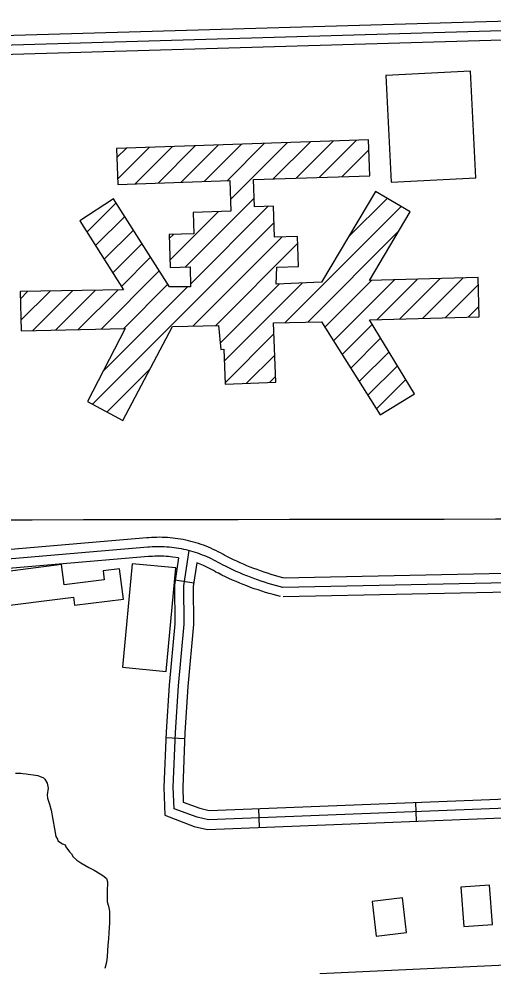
# Model space of a CAD drawing. Extents: x 3313442 to 3351311, y 721974 to 747360.
# Drawn here: x 3333613 to 3334368, y 738784 to 740291 of the extents above; entities that cross this region are included whole.
import ezdxf

# ---------------------------------------------------------------- set-up
doc = ezdxf.new("R2010")
doc.units = 0
for name, color, linetype in [('V-BLDG-OTLN', 7, 'Continuous'), ('V-GRID-MAJR', 7, 'Continuous'), ('V-ROAD-CNTR', 7, 'Continuous'), ('V-SITE-VEGE', 7, 'Continuous')]:
    doc.layers.add(name, color=color, linetype=linetype)

msp = doc.modelspace()

# ---------------------------------------------------------------- linework, layer by layer
at = {"layer": 'V-BLDG-OTLN'}
for points in [[(3334206.1735502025, 740031.384910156), (3334340.916280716, 740038.228896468), (3334332.2872979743, 740208.120556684), (3334197.54456746, 740201.27757037)], [(3334170.0166225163, 740099.0667747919), (3333768.903424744, 740085.3818021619), (3333770.863420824, 740027.9499170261), (3333949.36506382, 740034.0409048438), (3333951.031060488, 739985.204002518), (3333890.81518092, 739983.1490066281), (3333891.9631786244, 739949.516073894), (3333852.403257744, 739948.1660765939), (3333854.184254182, 739895.9661809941), (3333885.9871905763, 739897.0511788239), (3333886.391189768, 739864.7762433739), (3333853.317255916, 739864.7762433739), (3333763.974434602, 740005.116962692), (3333710.5425414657, 739969.8890331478), (3333779.777402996, 739860.341252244), (3333615.2857319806, 739857.386258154), (3333617.1907281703, 739794.815383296), (3333782.7343970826, 739798.8123753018), (3333722.443517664, 739682.4156080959), (3333778.8634048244, 739652.205668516), (3333857.7512470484, 739801.76836939), (3333931.291099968, 739803.247366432), (3333934.9060927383, 739765.432442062), (3333939.756083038, 739765.59844173), (3333941.647079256, 739710.2925523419), (3334022.3709178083, 739713.05354682), (3334018.502925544, 739807.8663571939), (3334094.9987725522, 739809.344354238), (3334188.828584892, 739661.297650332), (3334243.316475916, 739694.8695831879), (3334171.4946195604, 739812.3013483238), (3334346.2562700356, 739817.017338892), (3334344.3512738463, 739879.5882137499), (3334171.4946195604, 739875.3082223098), (3334236.311489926, 739984.306004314), (3334181.067600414, 740016.6179396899), (3334094.9987725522, 739872.352228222), (3334022.937916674, 739869.3952341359), (3334024.1939141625, 739896.207180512), (3334058.71984511, 739897.3881781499), (3334057.0878483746, 739945.0890827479), (3334020.181922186, 739943.826085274), (3334018.478925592, 739993.594985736), (3333988.323985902, 739992.5629877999), (3333986.852988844, 740035.5479018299), (3334171.973618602, 740041.883889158)], [(3333568.70082515, 739354.6202636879), (3333700.436561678, 739371.111230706), (3333702.041558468, 739358.291256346), (3333779.819402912, 739368.0282368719), (3333773.7584150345, 739416.44414004), (3333747.5414674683, 739413.1621466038), (3333749.341463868, 739398.78417536), (3333685.4545916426, 739390.7861913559), (3333681.4385996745, 739422.8661271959), (3333562.0288384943, 739407.917157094)], [(3333847.691267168, 739252.8754671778), (3333863.4342356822, 739417.6301376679), (3333793.9233747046, 739424.272124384), (3333778.18040619, 739259.5174538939)], [(3334367.46422762, 738850.2962723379), (3334362.9112367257, 738912.75514742), (3334317.0683284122, 738909.413154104), (3334321.6213193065, 738846.954279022)], [(3334230.6235013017, 738837.196298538), (3334224.1455142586, 738892.5481878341), (3334175.760611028, 738886.8851991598), (3334182.238598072, 738831.5333098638)]]:
    msp.add_lwpolyline(points, close=True, dxfattribs=at)
for points in [[(3333871.633219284, 740031.3879101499), (3333931.1621002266, 740090.9167910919)], [(3333908.2371460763, 740032.63790765), (3333967.766027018, 740092.165788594)], [(3333944.8410728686, 740033.885905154), (3334004.36995381, 740093.4147860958)], [(3333950.387061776, 740004.0759647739), (3334040.973880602, 740094.663783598)], [(3334018.288925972, 740036.6228996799), (3334077.578807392, 740095.9127811)], [(3334054.896852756, 740037.8758971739), (3334114.1827341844, 740097.1617786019)], [(3334091.50477954, 740039.1288946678), (3334150.7866609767, 740098.410776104)], [(3333769.408423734, 740070.5848317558), (3333784.7453930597, 740085.9218010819)], [(3333770.5754214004, 740036.396900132), (3333821.3503198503, 740087.170798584)], [(3333798.4253657, 740028.890915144), (3333857.954246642, 740088.4197960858)], [(3333835.029292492, 740030.1399126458), (3333894.5581734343, 740089.668793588)], [(3334128.113706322, 740040.3818921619), (3334170.572621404, 740082.8408072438)], [(3333878.4602056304, 739896.794179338), (3333987.857986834, 740006.191960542)], [(3334137.66468722, 739943.8680851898), (3334199.58456338, 740005.7869613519)], [(3333721.7275190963, 739952.1930685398), (3333768.1274262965, 739998.59297574)], [(3333853.7922549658, 739907.481157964), (3333930.8251009, 739984.5140038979)], [(3333886.3341898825, 739869.3132342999), (3334010.3369418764, 739993.3159862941)], [(3334037.383887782, 739808.231356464), (3334221.8915187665, 739992.738987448)], [(3333735.418491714, 739930.5291118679), (3333781.8803987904, 739976.9910189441)], [(3333730.4865015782, 739678.109616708), (3334019.387923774, 739967.0120389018)], [(3333749.11046433, 739908.8661551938), (3333795.6323712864, 739955.38806215)], [(3333852.626257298, 739941.6710895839), (3333859.359243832, 739948.404076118)], [(3333890.152182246, 739802.4203680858), (3334031.9608986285, 739944.2290844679)], [(3334073.43481568, 739808.927355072), (3334217.9685266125, 739953.4600660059)], [(3333762.802436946, 739887.2021985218), (3333809.3853437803, 739933.7861053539)], [(3333926.233110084, 739803.1463666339), (3334057.45484764, 739934.3681041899)], [(3333776.494409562, 739865.539241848), (3333823.138316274, 739912.1831485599)], [(3333744.192474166, 739797.882377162), (3333836.8902887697, 739890.580191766)], [(3334255.8614508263, 739814.5773437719), (3334320.275321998, 739878.9912149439)], [(3333747.166468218, 739730.1455126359), (3333881.797198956, 739864.7762433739)], [(3333780.423401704, 739798.757375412), (3333850.643261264, 739868.9772349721)], [(3333933.9440946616, 739775.5024219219), (3334028.046906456, 739869.6042337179)], [(3333940.406081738, 739746.6084797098), (3334064.91483272, 739871.117230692)], [(3334100.50976153, 739800.6473716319), (3334175.26461202, 739875.4012221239)], [(3334114.225734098, 739779.007414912), (3334211.517539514, 739876.2992203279)], [(3334183.190596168, 739812.617347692), (3334247.76946701, 739877.196218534)], [(3334219.525523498, 739813.597345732), (3334284.0233945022, 739878.094216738)], [(3334292.1983781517, 739815.55834181), (3334344.702273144, 739868.0622368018)], [(3333615.629731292, 739846.095280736), (3333627.1337082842, 739857.5992577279)], [(3333616.673729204, 739811.7843493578), (3333663.1356362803, 739858.246256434)], [(3333635.502691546, 739795.2583824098), (3333699.137564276, 739858.8932551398)], [(3333671.7326190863, 739796.132380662), (3333735.1394922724, 739859.5392538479)], [(3333707.962546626, 739797.007378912), (3333771.141420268, 739860.186252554)], [(3334328.533305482, 739816.5383398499), (3334345.7472710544, 739833.7523054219)], [(3334127.940706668, 739757.3674581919), (3334175.813610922, 739805.239362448)], [(3333941.5750794, 739712.4225480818), (3334019.2289240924, 739790.0763927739)], [(3334141.6556792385, 739735.7265014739), (3334189.2305840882, 739783.3014063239)], [(3334155.3706518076, 739714.0865447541), (3334202.647557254, 739761.3634501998)], [(3333975.9750106, 739711.466549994), (3334020.61492132, 739756.107460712)], [(3333753.5124555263, 739665.780641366), (3333822.3133179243, 739734.5815037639)], [(3334169.0866243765, 739692.447588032), (3334216.0655304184, 739739.425494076)], [(3334012.581937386, 739712.719547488), (3334021.9999185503, 739722.137528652)], [(3334182.802596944, 739670.8076313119), (3334229.482503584, 739717.4875379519)]]:
    msp.add_lwpolyline(points, dxfattribs=at)
at = {"layer": 'V-GRID-MAJR'}
msp.add_spline([(3317564.568, 739474.495), (3322811.884, 739480.219), (3328059.2, 739486.706), (3333306.515, 739493.957), (3338553.829, 739501.97), (3343801.142, 739510.747), (3349048.453, 739520.287), (3349048.454, 739520.287)], degree=3, dxfattribs=at)
at = {"layer": 'V-ROAD-CNTR'}
for p, q in [((3333891.789178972, 739393.540185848), (3333862.1112383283, 739397.9241770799)), ((3333877.319207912, 739145.7596814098), (3333847.3442678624, 739146.9946789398)), ((3333994.768973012, 739034.783903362), (3333995.945970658, 739004.8069633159)), ((3334244.5764733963, 739044.592883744), (3334245.753471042, 739014.616943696))]:
    msp.add_line(p, q, dxfattribs=at)
for points in [[(3333311.4673396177, 740256.811459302), (3334944.33807387, 740304.4113641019)], [(3333311.904338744, 740241.81748929), (3334944.775072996, 740289.41739409)], [(3333312.3413378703, 740226.8235192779), (3334945.2120721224, 740274.423424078)], [(3333817.232328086, 739465.4680419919), (3333129.8267029, 739406.6551596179)], [(3333941.438079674, 739437.440098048), (3333937.9240867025, 739439.4820939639), (3333934.23509408, 739441.526089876), (3333930.50510154, 739443.49408594), (3333926.7351090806, 739445.3850821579), (3333922.9271166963, 739447.1990785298), (3333919.084124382, 739448.93407506), (3333915.208132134, 739450.590071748), (3333911.2961399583, 739452.1680685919), (3333907.3521478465, 739453.6640655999), (3333903.3801557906, 739455.080062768), (3333899.377163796, 739456.4150600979), (3333895.35017185, 739457.666057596), (3333891.301179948, 739458.8340552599), (3333887.224188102, 739459.9210530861), (3333883.1271962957, 739460.92405108), (3333879.011204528, 739461.842049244), (3333874.8772127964, 739462.676047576), (3333870.7282210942, 739463.4260460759), (3333866.563229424, 739464.0900447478), (3333862.38523778, 739464.6690435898), (3333858.1962461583, 739465.162042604), (3333853.999254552, 739465.5700417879), (3333849.7952629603, 739465.891041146), (3333845.5842713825, 739466.127040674), (3333841.369279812, 739466.2760403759), (3333837.1522882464, 739466.3400402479), (3333832.93529668, 739466.3160402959), (3333828.7183051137, 739466.207040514), (3333824.50531354, 739466.011040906), (3333820.317321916, 739465.731041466), (3333817.241328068, 739465.46904199)], [(3333818.5113255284, 739450.5230718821), (3333131.1057003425, 739391.7101895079)], [(3333933.901094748, 739424.4711239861), (3333930.52010151, 739426.436120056), (3333927.099108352, 739428.3311162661), (3333923.6411152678, 739430.1561126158), (3333920.146122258, 739431.9091091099), (3333916.6151293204, 739433.591105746), (3333913.051136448, 739435.2001025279), (3333909.4551436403, 739436.7360994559), (3333905.8291508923, 739438.19909653), (3333902.173158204, 739439.586093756), (3333898.4891655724, 739440.89909113), (3333894.779172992, 739442.1360886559), (3333891.04518046, 739443.2960863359), (3333887.288187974, 739444.3800841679), (3333883.5091955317, 739445.3880821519), (3333879.711203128, 739446.3170802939), (3333875.894210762, 739447.1690785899), (3333872.0612184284, 739447.942077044), (3333868.2132261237, 739448.637075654), (3333864.3512338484, 739449.2530744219), (3333860.4782415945, 739449.7900733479), (3333856.594249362, 739450.2470724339), (3333852.702257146, 739450.625071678), (3333848.8032649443, 739450.9230710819), (3333844.899272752, 739451.142070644), (3333840.9912805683, 739451.2800703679), (3333837.0812883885, 739451.33907025), (3333833.1712962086, 739451.3170702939), (3333829.2613040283, 739451.2160704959), (3333825.3553118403, 739451.0340708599), (3333821.453319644, 739450.7730713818), (3333818.5113255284, 739450.5230718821)], [(3334864.976232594, 739053.9428650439), (3333915.116132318, 739016.6449396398), (3333896.9611686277, 739020.761931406), (3333860.336241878, 739034.5019039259), (3333859.126244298, 739068.5528358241), (3333862.724237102, 739155.902661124), (3333867.329227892, 739229.9315130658), (3333876.45020965, 739328.02931687), (3333876.0112105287, 739389.373194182), (3333884.257194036, 739445.195082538)], [(3333819.7903229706, 739435.5781017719), (3333132.384697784, 739376.7652193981)], [(3333867.3932277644, 739433.6841055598), (3333858.571245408, 739434.911103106), (3333854.9922525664, 739435.3321022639), (3333851.40525974, 739435.680101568), (3333847.811266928, 739435.955101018), (3333844.2142741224, 739436.1571006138), (3333840.6132813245, 739436.2841003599), (3333837.0102885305, 739436.338100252), (3333833.4072957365, 739436.318100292), (3333829.8043029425, 739436.2251004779), (3333826.2053101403, 739436.0571008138), (3333822.5893173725, 739435.8151012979), (3333819.781322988, 739435.577101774)], [(3333867.3932277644, 739433.6841055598), (3333861.0032405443, 739390.4221920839), (3333861.4452396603, 739328.6713155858), (3333852.372257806, 739231.091510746), (3333847.743267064, 739156.676659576), (3333844.1152743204, 739068.5948357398), (3333845.701271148, 739023.9719249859), (3333892.648177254, 739006.358960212), (3333913.728135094, 739001.5789697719), (3334865.565231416, 739038.95489502)], [(3334037.383887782, 739401.1271706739), (3334031.633899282, 739402.608167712), (3334026.0009105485, 739404.13916465), (3334020.388921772, 739405.74416144), (3334014.797932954, 739407.4241580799), (3334009.22994409, 739409.178154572), (3334003.6859551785, 739411.005150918), (3333998.16496622, 739412.906147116), (3333992.6709772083, 739414.8791431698), (3333987.2059881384, 739416.9251390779), (3333981.7649990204, 739419.04413484), (3333976.3530098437, 739421.2351304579), (3333970.972020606, 739423.496125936), (3333965.621031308, 739425.830121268), (3333960.3010419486, 739428.233116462), (3333955.013052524, 739430.708111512), (3333949.759063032, 739433.2521064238), (3333944.528073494, 739435.871101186), (3333940.769081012, 739437.8060973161)], [(3335474.866012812, 739431.4231100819), (3334033.331895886, 739401.5981697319)], [(3333896.574169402, 739425.92412108), (3333891.019180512, 739388.32419628), (3333891.45517964, 739327.3873181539), (3333882.286197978, 739228.7715153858), (3333877.70520714, 739155.128662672), (3333874.1372142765, 739068.510835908), (3333874.9712126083, 739045.0318828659), (3333901.274160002, 739035.1649025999), (3333916.5041295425, 739031.710909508), (3334864.3872337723, 739068.930835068)], [(3333926.3641098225, 739411.502149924), (3333923.116116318, 739413.3901461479), (3333919.9631226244, 739415.1361426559), (3333916.777128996, 739416.8181392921), (3333913.557135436, 739418.4331360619), (3333910.303141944, 739419.983132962), (3333907.018148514, 739421.4661299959), (3333896.574169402, 739425.92412108)], [(3334033.6418952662, 739386.6011997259), (3334027.795906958, 739388.1071967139), (3334021.970918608, 739389.690193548), (3334016.167930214, 739391.350190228), (3334010.3859417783, 739393.087186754), (3334004.628953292, 739394.901183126), (3333998.895964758, 739396.790179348), (3333993.1879761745, 739398.756175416), (3333987.506987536, 739400.796171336), (3333981.853998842, 739402.9121671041), (3333976.2290100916, 739405.1031627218), (3333970.6330212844, 739407.3681581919), (3333965.068032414, 739409.7071535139), (3333959.53504348, 739412.1201486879), (3333954.034054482, 739414.6051437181), (3333948.5660654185, 739417.1641385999), (3333943.1330762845, 739419.7941333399), (3333937.736087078, 739422.4961279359), (3333933.901094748, 739424.4711239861)], [(3335488.8209849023, 739416.7081395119), (3334033.6418952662, 739386.6011997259)], [(3334029.8999027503, 739372.075228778), (3334023.9579146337, 739373.6062257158), (3334017.9409266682, 739375.241222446), (3334011.946938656, 739376.9562190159), (3334005.973950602, 739378.7502154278), (3334000.027962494, 739380.6242116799), (3333994.105974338, 739382.575207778), (3333988.210986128, 739384.606203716), (3333982.342997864, 739386.713199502), (3333976.5020095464, 739388.8991951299), (3333970.693021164, 739391.162190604), (3333964.9130327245, 739393.501185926), (3333959.164044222, 739395.918181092), (3333953.449055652, 739398.4101761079), (3333947.767067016, 739400.977170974), (3333942.119078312, 739403.6201656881), (3333936.5070895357, 739406.336160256), (3333930.944100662, 739409.121154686), (3333927.0331084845, 739411.136150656)], [(3335472.0770183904, 739401.358170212), (3334033.951894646, 739371.6042297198)], [(3335483.2069961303, 738836.604299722), (3334092.5137775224, 738771.7874293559)]]:
    msp.add_lwpolyline(points, dxfattribs=at)
at = {"layer": 'V-SITE-VEGE'}
for points in [[(3333608.1580000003, 739091.109), (3333616.592, 739091.179), (3333619.41, 739090.263), (3333625.036, 739089.841), (3333627.8540000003, 739089.395), (3333635.823, 739088.522), (3333643.329, 739087.177), (3333652.262, 739083.501), (3333654.619, 739081.645)], [(3333654.619, 739081.645), (3333658.42, 739075.116), (3333659.8910000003, 739067.164), (3333658.572, 739056.377), (3333659.082, 739051.224), (3333661.969, 739041.8790000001), (3333664.857, 739032.063), (3333670.248, 739002.586), (3333672.22, 738990.4230000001), (3333674.6, 738985.758), (3333675.556, 738983.421), (3333682.626, 738978.326), (3333686.853, 738976.954), (3333688.284, 738973.685), (3333693.972, 738965.765), (3333697.2770000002, 738962.511), (3333699.657, 738957.846), (3333705.788, 738952.742), (3333711.918, 738948.107), (3333724.626, 738940.712), (3333733.094, 738936.563), (3333742.98, 738930.552), (3333748.631, 738927.316), (3333752.88, 738923.134), (3333754.326, 738917.992), (3333753.986, 738902.058), (3333754.115, 738886.131), (3333756.04, 738879.585), (3333757.511, 738871.633), (3333757.66, 738852.894), (3333756.384, 738836.952), (3333755.995, 738827.112), (3333755.137, 738817.265), (3333753.873, 738799.449), (3333753.0130000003, 738790.074), (3333750.281, 738780.212)]]:
    msp.add_lwpolyline(points, dxfattribs=at)

doc.saveas('drawing.dxf')
